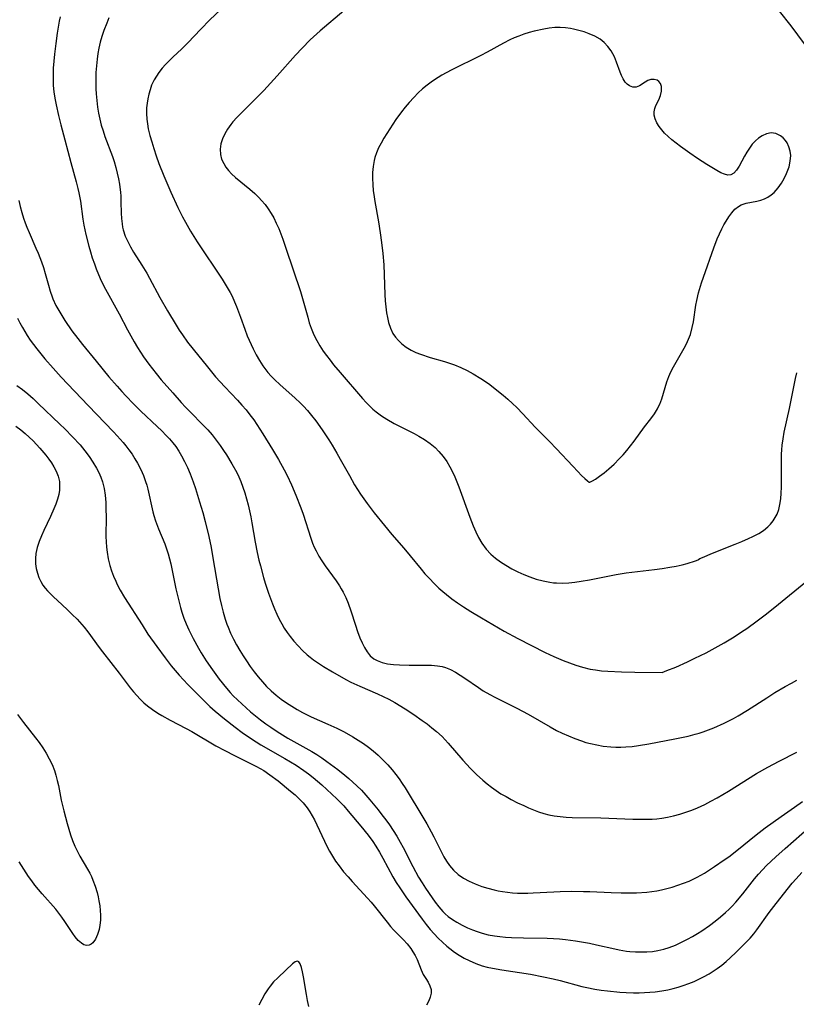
# Model space of a CAD drawing. Header units: inches. Extents: x 1073367 to 1082519, y 1569854 to 1574957.
# Tile 522 of 565: x 1081300 to 1081516, y 1572738 to 1573011. Entities that reach past the tile are written whole.
import ezdxf

# ---------------------------------------------------------------- set-up
doc = ezdxf.new("R2010")
doc.units = ezdxf.units.IN
doc.header["$MEASUREMENT"] = 0
doc.layers.add('CGG_CurvaNivelLidar_v1', color=7, linetype='Continuous', lineweight=30, true_color=0x008008)

msp = doc.modelspace()

# ---------------------------------------------------------------- linework, layer by layer
at = {"layer": 'CGG_CurvaNivelLidar_v1'}
for points in [[(1081360.8468, 1573018.6199, 76), (1081353.069, 1573011.2298, 76), (1081350.6232, 1573008.7197, 76), (1081346.9934, 1573004.8608, 76), (1081345.2122, 1573003.1247, 76), (1081342.934, 1573001.0147, 76), (1081341.8228, 1572999.9432, 76), (1081340.8206, 1572998.9032, 76), (1081339.8738, 1572997.8253, 76), (1081338.997, 1572996.7034, 76), (1081338.2948, 1572995.6717, 76), (1081337.6698, 1572994.5992, 76), (1081336.9723, 1572993.1106, 76), (1081336.5272, 1572991.8864, 76), (1081336.1699, 1572990.6319, 76), (1081335.9008, 1572989.3927, 76), (1081335.7041, 1572988.1383, 76), (1081335.5789, 1572986.874, 76), (1081335.5276, 1572985.2994, 76), (1081335.6071, 1572983.725, 76), (1081335.7878, 1572982.3889, 76), (1081336.0486, 1572981.053, 76), (1081336.4862, 1572979.2322, 76), (1081336.9948, 1572977.4069, 76), (1081337.5596, 1572975.5815, 76), (1081338.2384, 1572973.5715, 76), (1081339.0058, 1572971.4758, 76), (1081340.3762, 1572968.0131, 76), (1081342.3254, 1572963.4506, 76), (1081344.2394, 1572959.2028, 76), (1081345.5271, 1572956.6366, 76), (1081346.3174, 1572955.1656, 76), (1081347.7426, 1572952.7102, 76), (1081349.637, 1572949.7259, 76), (1081356.5007, 1572939.3659, 76), (1081357.3398, 1572938.0149, 76), (1081358.7174, 1572935.6332, 76), (1081359.2601, 1572934.6047, 76), (1081359.9742, 1572933.1147, 76), (1081360.5396, 1572931.7832, 76), (1081361.6376, 1572928.8521, 76), (1081362.8207, 1572925.4602, 76), (1081363.4833, 1572923.6728, 76), (1081363.9924, 1572922.4301, 76), (1081365.1135, 1572919.995, 76), (1081365.9466, 1572918.385, 76), (1081366.8456, 1572916.819, 76), (1081367.8251, 1572915.3106, 76), (1081368.6632, 1572914.1785, 76), (1081369.2249, 1572913.4951, 76), (1081370.1562, 1572912.4622, 76), (1081371.1361, 1572911.4673, 76), (1081372.5038, 1572910.1746, 76), (1081376.7366, 1572906.3752, 76), (1081378.1189, 1572905.075, 76), (1081379.0723, 1572904.1227, 76), (1081380.1454, 1572902.9648, 76), (1081381.3374, 1572901.5458, 76), (1081382.4721, 1572900.0753, 76), (1081384.2648, 1572897.5716, 76), (1081386.1203, 1572894.7887, 76), (1081387.0122, 1572893.3706, 76), (1081388.347, 1572891.1279, 76), (1081389.2828, 1572889.4824, 76), (1081391.7986, 1572884.9059, 76), (1081393.2589, 1572882.334, 76), (1081394.8656, 1572879.7518, 76), (1081396.695, 1572877.1133, 76), (1081398.635, 1572874.5562, 76), (1081401.5163, 1572871.0114, 76), (1081403.5838, 1572868.5801, 76), (1081406.9381, 1572864.7468, 76), (1081408.7039, 1572862.6404, 76), (1081411.7213, 1572858.9104, 76), (1081412.7549, 1572857.6953, 76), (1081414.0102, 1572856.3131, 76), (1081415.3111, 1572854.9773, 76), (1081416.654, 1572853.6891, 76), (1081417.6999, 1572852.7515, 76), (1081418.6919, 1572851.9252, 76), (1081420.2283, 1572850.7301, 76), (1081421.8094, 1572849.5838, 76), (1081423.4303, 1572848.485, 76), (1081425.5041, 1572847.1763, 76), (1081428.424, 1572845.4437, 76), (1081434.7698, 1572841.782, 76), (1081438.5534, 1572839.686, 76), (1081446.0986, 1572835.8715, 76), (1081448.5457, 1572834.7145, 76), (1081451.073, 1572833.6219, 76), (1081452.8389, 1572832.9315, 76), (1081454.6242, 1572832.3054, 76), (1081456.4307, 1572831.7587, 76), (1081458.5692, 1572831.2471, 76), (1081460.0532, 1572830.9942, 76), (1081461.7103, 1572830.7933, 76), (1081463.4917, 1572830.6396, 76), (1081467.2535, 1572830.4422, 76), (1081470.9601, 1572830.3451, 76), (1081478.5, 1572830.2957, 76), (1081479.8494, 1572830.8118, 76), (1081482.2915, 1572831.8104, 76), (1081485.5851, 1572833.2528, 76), (1081487.65, 1572834.2196, 76), (1081490.7585, 1572835.7715, 76), (1081494.0964, 1572837.5656, 76), (1081495.7154, 1572838.4948, 76), (1081498.5253, 1572840.2198, 76), (1081500.5433, 1572841.5281, 76), (1081501.981, 1572842.5082, 76), (1081504.8812, 1572844.591, 76), (1081507.4509, 1572846.539, 76), (1081510.7881, 1572849.1955, 76), (1081518.4163, 1572855.4111, 76)], [(1081390.2327, 1573013.8009, 76.5), (1081383.6999, 1573008.2331, 76.5), (1081380.9661, 1573005.723, 76.5), (1081378.6695, 1573003.4365, 76.5), (1081376.8229, 1573001.461, 76.5), (1081371.736, 1572995.7846, 76.5), (1081368.035, 1572991.7125, 76.5), (1081365.3995, 1572988.9527, 76.5), (1081361.7069, 1572985.3148, 76.5), (1081360.5778, 1572984.1604, 76.5), (1081359.5176, 1572982.9778, 76.5), (1081358.9454, 1572982.2695, 76.5), (1081358.0295, 1572980.9687, 76.5), (1081357.2528, 1572979.6236, 76.5), (1081356.6327, 1572978.2481, 76.5), (1081356.1981, 1572976.8545, 76.5), (1081355.9818, 1572975.3822, 76.5), (1081356.0522, 1572973.9299, 76.5), (1081356.387, 1572972.6634, 76.5), (1081356.9465, 1572971.4416, 76.5), (1081357.5605, 1572970.4566, 76.5), (1081358.2864, 1572969.5111, 76.5), (1081359.1094, 1572968.6094, 76.5), (1081360.2111, 1572967.5796, 76.5), (1081364.1988, 1572964.2827, 76.5), (1081365.5789, 1572963.0756, 76.5), (1081366.6917, 1572962.0055, 76.5), (1081367.47, 1572961.1732, 76.5), (1081368.4139, 1572960.0397, 76.5), (1081369.2875, 1572958.8498, 76.5), (1081370.0924, 1572957.6097, 76.5), (1081370.827, 1572956.3235, 76.5), (1081371.5455, 1572954.8777, 76.5), (1081372.1959, 1572953.392, 76.5), (1081373.3352, 1572950.4064, 76.5), (1081374.1965, 1572947.919, 76.5), (1081378.219, 1572935.9685, 76.5), (1081379.021, 1572933.3488, 76.5), (1081380.241, 1572928.8417, 76.5), (1081380.6956, 1572927.2725, 76.5), (1081381.2092, 1572925.731, 76.5), (1081381.5618, 1572924.8166, 76.5), (1081381.952, 1572923.919, 76.5), (1081382.7347, 1572922.3818, 76.5), (1081383.6178, 1572920.8913, 76.5), (1081384.5775, 1572919.4368, 76.5), (1081385.4938, 1572918.1482, 76.5), (1081386.4468, 1572916.8782, 76.5), (1081387.4288, 1572915.6242, 76.5), (1081389.2182, 1572913.444, 76.5), (1081395.433, 1572906.2243, 76.5), (1081396.4239, 1572905.1397, 76.5), (1081397.4526, 1572904.0988, 76.5), (1081398.2675, 1572903.3486, 76.5), (1081399.207, 1572902.5681, 76.5), (1081400.671, 1572901.5061, 76.5), (1081402.206, 1572900.5316, 76.5), (1081404.2702, 1572899.3614, 76.5), (1081409.7998, 1572896.5306, 76.5), (1081411.0707, 1572895.8375, 76.5), (1081412.6596, 1572894.8725, 76.5), (1081414.1708, 1572893.8139, 76.5), (1081415.5808, 1572892.6435, 76.5), (1081416.6169, 1572891.6151, 76.5), (1081417.8058, 1572890.2025, 76.5), (1081418.8018, 1572888.7828, 76.5), (1081419.7011, 1572887.2845, 76.5), (1081420.5139, 1572885.7218, 76.5), (1081421.0529, 1572884.5557, 76.5), (1081422.1685, 1572881.8208, 76.5), (1081425.2365, 1572873.3846, 76.5), (1081426.1575, 1572870.9589, 76.5), (1081426.868, 1572869.2912, 76.5), (1081427.6533, 1572867.6814, 76.5), (1081428.5355, 1572866.1508, 76.5), (1081429.7496, 1572864.4755, 76.5), (1081431.0539, 1572863.1102, 76.5), (1081432.3482, 1572862.008, 76.5), (1081433.733, 1572860.9913, 76.5), (1081435.185, 1572860.0434, 76.5), (1081436.8426, 1572859.0703, 76.5), (1081438.5562, 1572858.1844, 76.5), (1081440.1685, 1572857.4662, 76.5), (1081441.8138, 1572856.8252, 76.5), (1081443.6501, 1572856.2013, 76.5), (1081445.5079, 1572855.6821, 76.5), (1081447.3871, 1572855.3029, 76.5), (1081448.4568, 1572855.1686, 76.5), (1081449.2286, 1572855.1131, 76.5), (1081450.921, 1572855.0973, 76.5), (1081452.6246, 1572855.1959, 76.5), (1081454.3364, 1572855.3779, 76.5), (1081456.0542, 1572855.6186, 76.5), (1081458.3786, 1572856.0058, 76.5), (1081465.7741, 1572857.4463, 76.5), (1081468.5175, 1572857.919, 76.5), (1081470.1708, 1572858.1409, 76.5), (1081476.4474, 1572858.8764, 76.5), (1081478.5788, 1572859.1612, 76.5), (1081480.6565, 1572859.4844, 76.5), (1081482.4346, 1572859.8111, 76.5), (1081484.0669, 1572860.1614, 76.5), (1081485.5068, 1572860.5216, 76.5), (1081487.7538, 1572861.2106, 76.5), (1081488.5, 1572861.5048, 76.5), (1081488.6092, 1572861.6557, 76.5), (1081489.0349, 1572861.891, 76.5), (1081489.7315, 1572862.2107, 76.5), (1081492.5299, 1572863.364, 76.5), (1081498.8234, 1572865.8617, 76.5), (1081500.6805, 1572866.6261, 76.5), (1081502.468, 1572867.4047, 76.5), (1081503.6954, 1572867.9811, 76.5), (1081505.334, 1572868.8455, 76.5), (1081506.6843, 1572869.7122, 76.5), (1081507.8244, 1572870.6422, 76.5), (1081508.6247, 1572871.4624, 76.5), (1081509.3327, 1572872.3504, 76.5), (1081509.9152, 1572873.248, 76.5), (1081510.3989, 1572874.2013, 76.5), (1081510.8643, 1572875.5106, 76.5), (1081511.1916, 1572876.8959, 76.5), (1081511.4321, 1572878.4286, 76.5), (1081511.5822, 1572880.0077, 76.5), (1081511.6566, 1572881.6902, 76.5), (1081511.6716, 1572883.3967, 76.5), (1081511.61, 1572887.8098, 76.5), (1081511.639, 1572890.8081, 76.5), (1081511.7016, 1572892.0485, 76.5), (1081511.8082, 1572893.2839, 76.5), (1081512.0591, 1572895.1075, 76.5), (1081512.3949, 1572896.9215, 76.5), (1081513.8123, 1572903.5374, 76.5), (1081515.4892, 1572911.7692, 76.5), (1081515.8591, 1572913.4211, 76.5)], [(1081518.0422, 1573004.5922, 76.5), (1081514.3504, 1573009.6394, 76.5), (1081511.1127, 1573013.6918, 76.5)], [(1081311.6462, 1573012.1214, 75), (1081311.3622, 1573010.9265, 75), (1081311.0303, 1573009.235, 75), (1081310.7555, 1573007.5291, 75), (1081310.3721, 1573004.6745, 75), (1081310.0362, 1573001.7225, 75), (1081309.8482, 1572999.7846, 75), (1081309.7022, 1572997.8489, 75), (1081309.623, 1572995.9168, 75), (1081309.6418, 1572993.9895, 75), (1081309.6969, 1572993.0615, 75), (1081309.886, 1572991.284, 75), (1081310.1603, 1572989.511, 75), (1081310.4953, 1572987.7408, 75), (1081311.1486, 1572984.7428, 75), (1081311.7716, 1572982.1507, 75), (1081312.8584, 1572977.9504, 75), (1081314.5392, 1572971.697, 75), (1081316.0538, 1572966.3311, 75), (1081316.5186, 1572964.5422, 75), (1081316.7925, 1572963.3219, 75), (1081317.2182, 1572960.9466, 75), (1081317.9061, 1572956.0166, 75), (1081318.1655, 1572954.3767, 75), (1081318.7012, 1572951.7216, 75), (1081319.5115, 1572948.4962, 75), (1081319.9738, 1572946.8969, 75), (1081320.478, 1572945.3101, 75), (1081321.0884, 1572943.5745, 75), (1081321.6068, 1572942.22, 75), (1081322.7342, 1572939.55, 75), (1081323.3799, 1572938.167, 75), (1081324.2013, 1572936.559, 75), (1081328.0015, 1572929.7156, 75), (1081330.2887, 1572925.2994, 75), (1081331.1849, 1572923.6076, 75), (1081332.0792, 1572922.0142, 75), (1081333.0158, 1572920.4449, 75), (1081334.6943, 1572917.8677, 75), (1081336.1995, 1572915.7664, 75), (1081338.2069, 1572913.1845, 75), (1081339.6451, 1572911.4574, 75), (1081342.8007, 1572907.8298, 75), (1081345.179, 1572905.1523, 75), (1081346.3939, 1572903.8398, 75), (1081347.6108, 1572902.5832, 75), (1081351.2956, 1572898.8948, 75), (1081352.5628, 1572897.5478, 75), (1081353.7591, 1572896.1695, 75), (1081354.8982, 1572894.7446, 75), (1081355.9796, 1572893.276, 75), (1081356.9296, 1572891.8802, 75), (1081357.7336, 1572890.6338, 75), (1081359.2221, 1572888.1664, 75), (1081360.5514, 1572885.7111, 75), (1081361.1365, 1572884.5017, 75), (1081361.6762, 1572883.2721, 75), (1081362.2839, 1572881.6935, 75), (1081362.8225, 1572880.0861, 75), (1081363.3043, 1572878.4561, 75), (1081363.7421, 1572876.7905, 75), (1081364.1317, 1572875.1326, 75), (1081364.482, 1572873.4628, 75), (1081364.7969, 1572871.7806, 75), (1081365.7106, 1572866.4311, 75), (1081366.2514, 1572863.5468, 75), (1081366.7121, 1572861.4615, 75), (1081367.1118, 1572859.8569, 75), (1081368.0042, 1572856.6727, 75), (1081368.4905, 1572855.0931, 75), (1081369.4108, 1572852.3103, 75), (1081370.4688, 1572849.3638, 75), (1081371.0401, 1572847.9133, 75), (1081371.6528, 1572846.4856, 75), (1081372.3097, 1572845.1061, 75), (1081373.0293, 1572843.7636, 75), (1081373.7519, 1572842.5703, 75), (1081374.5287, 1572841.4121, 75), (1081375.353, 1572840.2868, 75), (1081376.4351, 1572838.9363, 75), (1081377.5805, 1572837.6398, 75), (1081378.7913, 1572836.4055, 75), (1081380.1029, 1572835.2174, 75), (1081380.9732, 1572834.5045, 75), (1081381.8691, 1572833.8223, 75), (1081383.2149, 1572832.8775, 75), (1081384.5961, 1572831.9807, 75), (1081387.0886, 1572830.4813, 75), (1081390.8609, 1572828.3251, 75), (1081392.2256, 1572827.6124, 75), (1081394.7001, 1572826.478, 75), (1081399.6111, 1572824.3769, 75), (1081401.1793, 1572823.6549, 75), (1081402.7215, 1572822.878, 75), (1081404.3887, 1572821.947, 75), (1081407.2831, 1572820.1724, 75), (1081409.6998, 1572818.6003, 75), (1081412.0046, 1572817.0196, 75), (1081413.3706, 1572816.0249, 75), (1081414.7025, 1572814.9938, 75), (1081415.9894, 1572813.9162, 75), (1081417.4913, 1572812.5071, 75), (1081419.1635, 1572810.704, 75), (1081423.2763, 1572805.9521, 75), (1081425.4261, 1572803.6638, 75), (1081427.0797, 1572802.0347, 75), (1081428.7885, 1572800.4488, 75), (1081429.9748, 1572799.4368, 75), (1081431.2002, 1572798.4753, 75), (1081432.467, 1572797.5719, 75), (1081433.8417, 1572796.6925, 75), (1081435.2539, 1572795.8697, 75), (1081436.6927, 1572795.0881, 75), (1081438.4404, 1572794.1923, 75), (1081440.1457, 1572793.3724, 75), (1081441.5131, 1572792.7567, 75), (1081442.8931, 1572792.1814, 75), (1081444.2884, 1572791.6587, 75), (1081445.7024, 1572791.2038, 75), (1081447.1385, 1572790.8318, 75), (1081448.5947, 1572790.5468, 75), (1081450.2601, 1572790.3277, 75), (1081451.9429, 1572790.1923, 75), (1081453.5926, 1572790.1152, 75), (1081461.5754, 1572789.957, 75), (1081470.3938, 1572789.6479, 75), (1081473.3641, 1572789.5962, 75), (1081475.7659, 1572789.6469, 75), (1081477.0914, 1572789.7338, 75), (1081478.4084, 1572789.8768, 75), (1081480.066, 1572790.1518, 75), (1081481.7086, 1572790.5172, 75), (1081483.419, 1572790.981, 75), (1081485.1124, 1572791.5173, 75), (1081486.7862, 1572792.1228, 75), (1081488.3285, 1572792.7528, 75), (1081490.3483, 1572793.6903, 75), (1081492.0691, 1572794.5775, 75), (1081493.7681, 1572795.5162, 75), (1081496.9591, 1572797.3985, 75), (1081504.7193, 1572802.2448, 75), (1081507.8041, 1572804.043, 75), (1081511.0082, 1572805.7352, 75), (1081515.874, 1572808.1547, 75)], [(1081325.1289, 1573011.8442, 75.5), (1081324.5002, 1573010.3818, 75.5), (1081323.7106, 1573008.2799, 75.5), (1081323.1899, 1573006.6864, 75.5), (1081322.7313, 1573005.074, 75.5), (1081322.3446, 1573003.4433, 75.5), (1081322.0548, 1573001.8905, 75.5), (1081321.8322, 1573000.325, 75.5), (1081321.6491, 1572998.5046, 75.5), (1081321.5316, 1572996.6767, 75.5), (1081321.476, 1572995.1153, 75.5), (1081321.4645, 1572993.5535, 75.5), (1081321.4971, 1572992.1365, 75.5), (1081321.5734, 1572990.7223, 75.5), (1081321.7414, 1572988.8756, 75.5), (1081321.9765, 1572987.0389, 75.5), (1081322.2487, 1572985.3595, 75.5), (1081322.5906, 1572983.6955, 75.5), (1081323.0066, 1572982.0914, 75.5), (1081323.4914, 1572980.5037, 75.5), (1081324.0281, 1572978.9296, 75.5), (1081326.0767, 1572973.3409, 75.5), (1081326.5332, 1572971.9602, 75.5), (1081327.0101, 1572970.3621, 75.5), (1081327.4318, 1572968.755, 75.5), (1081327.793, 1572967.141, 75.5), (1081328.0591, 1572965.689, 75.5), (1081328.3435, 1572963.4364, 75.5), (1081328.4093, 1572962.4969, 75.5), (1081328.463, 1572960.8398, 75.5), (1081328.51, 1572957.6704, 75.5), (1081328.5886, 1572956.1646, 75.5), (1081328.7538, 1572954.6782, 75.5), (1081328.9141, 1572953.7831, 75.5), (1081329.0959, 1572953.0187, 75.5), (1081329.6697, 1572951.2788, 75.5), (1081330.3358, 1572949.7817, 75.5), (1081331.1126, 1572948.3172, 75.5), (1081331.9653, 1572946.8728, 75.5), (1081334.2609, 1572943.245, 75.5), (1081335.6365, 1572940.9808, 75.5), (1081336.4007, 1572939.623, 75.5), (1081339.2832, 1572934.2446, 75.5), (1081341.3532, 1572930.6114, 75.5), (1081343.7293, 1572926.6181, 75.5), (1081344.5881, 1572925.2422, 75.5), (1081345.4848, 1572923.8937, 75.5), (1081346.9568, 1572921.8867, 75.5), (1081348.4484, 1572919.9845, 75.5), (1081352.4294, 1572915.0264, 75.5), (1081354.7167, 1572912.2749, 75.5), (1081355.9311, 1572910.9036, 75.5), (1081357.2308, 1572909.5048, 75.5), (1081360.7698, 1572905.7895, 75.5), (1081361.9794, 1572904.4663, 75.5), (1081363.1483, 1572903.11, 75.5), (1081364.2368, 1572901.7411, 75.5), (1081365.2751, 1572900.3321, 75.5), (1081366.1436, 1572899.0768, 75.5), (1081367.811, 1572896.5119, 75.5), (1081370.4956, 1572892.1524, 75.5), (1081372.1475, 1572889.3604, 75.5), (1081373.7509, 1572886.459, 75.5), (1081374.5415, 1572884.9126, 75.5), (1081375.7625, 1572882.3049, 75.5), (1081376.9484, 1572879.498, 75.5), (1081378.3245, 1572875.9532, 75.5), (1081378.9561, 1572874.1988, 75.5), (1081381.0982, 1572867.5651, 75.5), (1081381.6132, 1572866.1572, 75.5), (1081382.066, 1572865.0615, 75.5), (1081382.5663, 1572863.9896, 75.5), (1081383.3254, 1572862.5806, 75.5), (1081384.1618, 1572861.2133, 75.5), (1081385.0555, 1572859.8792, 75.5), (1081388.1021, 1572855.6642, 75.5), (1081389.0253, 1572854.3132, 75.5), (1081389.5567, 1572853.4675, 75.5), (1081390.0506, 1572852.6017, 75.5), (1081390.7847, 1572851.0927, 75.5), (1081391.4259, 1572849.5312, 75.5), (1081392.2013, 1572847.3584, 75.5), (1081393.4588, 1572843.4135, 75.5), (1081394.0833, 1572841.6364, 75.5), (1081394.7488, 1572839.9108, 75.5), (1081395.3308, 1572838.5321, 75.5), (1081395.9716, 1572837.2287, 75.5), (1081396.7251, 1572836.0119, 75.5), (1081397.6121, 1572834.9443, 75.5), (1081398.6175, 1572834.0952, 75.5), (1081399.48, 1572833.5803, 75.5), (1081400.8964, 1572833.0188, 75.5), (1081402.4091, 1572832.6714, 75.5), (1081404.0058, 1572832.4736, 75.5), (1081405.6605, 1572832.3759, 75.5), (1081408.3422, 1572832.3263, 75.5), (1081412.9921, 1572832.3591, 75.5), (1081414.6128, 1572832.3141, 75.5), (1081416.2, 1572832.168, 75.5), (1081417.5169, 1572831.9246, 75.5), (1081418.4642, 1572831.6518, 75.5), (1081419.854, 1572831.0918, 75.5), (1081421.203, 1572830.3924, 75.5), (1081422.5247, 1572829.5922, 75.5), (1081423.8314, 1572828.7242, 75.5), (1081427.6259, 1572826.0863, 75.5), (1081428.9304, 1572825.2382, 75.5), (1081430.7271, 1572824.1841, 75.5), (1081432.1374, 1572823.4376, 75.5), (1081438.2203, 1572820.4411, 75.5), (1081441.3767, 1572818.7052, 75.5), (1081447.4492, 1572815.1829, 75.5), (1081449.2228, 1572814.2512, 75.5), (1081450.7986, 1572813.4927, 75.5), (1081452.5661, 1572812.7023, 75.5), (1081454.3539, 1572811.9705, 75.5), (1081456.1631, 1572811.312, 75.5), (1081457.4049, 1572810.9175, 75.5), (1081458.6591, 1572810.5747, 75.5), (1081460.4278, 1572810.193, 75.5), (1081462.2148, 1572809.9076, 75.5), (1081464.3275, 1572809.6821, 75.5), (1081465.698, 1572809.6093, 75.5), (1081467.0717, 1572809.5958, 75.5), (1081468.4463, 1572809.643, 75.5), (1081470.2336, 1572809.7948, 75.5), (1081472.0184, 1572810.0292, 75.5), (1081474.825, 1572810.5117, 75.5), (1081482.0169, 1572811.884, 75.5), (1081485.8011, 1572812.6744, 75.5), (1081487.6692, 1572813.1463, 75.5), (1081488.802, 1572813.4768, 75.5), (1081489.8991, 1572813.8338, 75.5), (1081491.3884, 1572814.372, 75.5), (1081492.8611, 1572814.9581, 75.5), (1081495.7613, 1572816.2476, 75.5), (1081498.2986, 1572817.5256, 75.5), (1081499.6151, 1572818.2621, 75.5), (1081502.1998, 1572819.8309, 75.5), (1081507.5653, 1572823.3113, 75.5), (1081509.8305, 1572824.7452, 75.5), (1081512.6709, 1572826.4296, 75.5), (1081514.4058, 1572827.3789, 75.5), (1081515.8901, 1572828.131, 75.5)], [(1081300.111, 1572961.1882, 74.5), (1081300.4974, 1572959.5312, 74.5), (1081300.9448, 1572957.8886, 74.5), (1081301.4493, 1572956.2624, 74.5), (1081301.8883, 1572954.9915, 74.5), (1081302.3655, 1572953.735, 74.5), (1081302.9672, 1572952.2953, 74.5), (1081304.8769, 1572947.9966, 74.5), (1081305.4889, 1572946.5412, 74.5), (1081306.4139, 1572944.1428, 74.5), (1081306.9494, 1572942.5506, 74.5), (1081307.4298, 1572940.9283, 74.5), (1081308.3282, 1572937.6774, 74.5), (1081308.8105, 1572936.0708, 74.5), (1081309.3605, 1572934.4929, 74.5), (1081309.6, 1572933.8919, 74.5), (1081310.4372, 1572932.0925, 74.5), (1081311.2096, 1572930.6689, 74.5), (1081312.0426, 1572929.2688, 74.5), (1081312.9194, 1572927.8852, 74.5), (1081314.8444, 1572925.0446, 74.5), (1081316.4598, 1572922.8613, 74.5), (1081317.7613, 1572921.2232, 74.5), (1081321.5691, 1572916.6535, 74.5), (1081325.1265, 1572912.3156, 74.5), (1081327.3971, 1572909.6686, 74.5), (1081328.6818, 1572908.2382, 74.5), (1081329.7842, 1572907.0516, 74.5), (1081331.9612, 1572904.8, 74.5), (1081334.0029, 1572902.7932, 74.5), (1081338.5073, 1572898.5483, 74.5), (1081339.7788, 1572897.3113, 74.5), (1081341.0139, 1572896.0503, 74.5), (1081341.9452, 1572895.0387, 74.5), (1081342.8338, 1572893.9976, 74.5), (1081343.6672, 1572892.9177, 74.5), (1081344.5037, 1572891.6843, 74.5), (1081345.2686, 1572890.4018, 74.5), (1081346.1247, 1572888.7704, 74.5), (1081346.9061, 1572887.0915, 74.5), (1081347.6272, 1572885.3759, 74.5), (1081348.4614, 1572883.1797, 74.5), (1081349.0935, 1572881.3542, 74.5), (1081350.2599, 1572877.657, 74.5), (1081351.1243, 1572874.6679, 74.5), (1081351.7941, 1572872.1944, 74.5), (1081352.8256, 1572868.0279, 74.5), (1081353.4667, 1572864.9801, 74.5), (1081353.981, 1572862.1144, 74.5), (1081355.3773, 1572853.4761, 74.5), (1081355.8909, 1572850.7874, 74.5), (1081356.311, 1572848.8759, 74.5), (1081356.7864, 1572846.9833, 74.5), (1081357.3322, 1572845.1163, 74.5), (1081357.8288, 1572843.662, 74.5), (1081358.1494, 1572842.8274, 74.5), (1081358.8507, 1572841.196, 74.5), (1081359.6446, 1572839.5681, 74.5), (1081360.5032, 1572837.9695, 74.5), (1081361.4135, 1572836.3965, 74.5), (1081362.3043, 1572834.9488, 74.5), (1081363.2345, 1572833.5262, 74.5), (1081364.3077, 1572831.9915, 74.5), (1081365.421, 1572830.4888, 74.5), (1081366.523, 1572829.0738, 74.5), (1081367.6653, 1572827.6993, 74.5), (1081368.8641, 1572826.3822, 74.5), (1081370.0969, 1572825.1749, 74.5), (1081371.4634, 1572823.9899, 74.5), (1081372.877, 1572822.9068, 74.5), (1081374.3426, 1572821.8892, 74.5), (1081375.8437, 1572820.9196, 74.5), (1081377.3099, 1572820.0258, 74.5), (1081378.8081, 1572819.1845, 74.5), (1081381.2054, 1572818.009, 74.5), (1081385.8499, 1572815.9646, 74.5), (1081388.3236, 1572814.8379, 74.5), (1081390.393, 1572813.794, 74.5), (1081392.7985, 1572812.4434, 74.5), (1081394.2728, 1572811.5381, 74.5), (1081395.7105, 1572810.5807, 74.5), (1081397.063, 1572809.5959, 74.5), (1081398.3755, 1572808.5604, 74.5), (1081399.7733, 1572807.3674, 74.5), (1081401.1147, 1572806.114, 74.5), (1081402.4468, 1572804.7319, 74.5), (1081403.7081, 1572803.2836, 74.5), (1081404.69, 1572802.0504, 74.5), (1081405.6213, 1572800.777, 74.5), (1081406.4503, 1572799.5421, 74.5), (1081407.2455, 1572798.2812, 74.5), (1081412.4797, 1572789.6995, 74.5), (1081413.2547, 1572788.372, 74.5), (1081414.4675, 1572786.1544, 74.5), (1081415.2247, 1572784.699, 74.5), (1081417.3377, 1572780.4985, 74.5), (1081418.0223, 1572779.2041, 74.5), (1081418.7524, 1572777.9587, 74.5), (1081419.5573, 1572776.7835, 74.5), (1081420.6693, 1572775.4861, 74.5), (1081421.9888, 1572774.3068, 74.5), (1081423.4419, 1572773.3027, 74.5), (1081425.0066, 1572772.4349, 74.5), (1081426.6551, 1572771.6799, 74.5), (1081427.5993, 1572771.3044, 74.5), (1081428.5614, 1572770.9608, 74.5), (1081430.2198, 1572770.455, 74.5), (1081431.9128, 1572770.0308, 74.5), (1081433.0808, 1572769.7842, 74.5), (1081434.2587, 1572769.5732, 74.5), (1081435.6268, 1572769.3775, 74.5), (1081437.0038, 1572769.2338, 74.5), (1081438.3878, 1572769.1448, 74.5), (1081439.842, 1572769.1116, 74.5), (1081441.3001, 1572769.1291, 74.5), (1081442.7605, 1572769.1854, 74.5), (1081448.4591, 1572769.5141, 74.5), (1081450.2302, 1572769.5768, 74.5), (1081453.5009, 1572769.6242, 74.5), (1081456.7452, 1572769.5903, 74.5), (1081458.4911, 1572769.5392, 74.5), (1081464.3768, 1572769.278, 74.5), (1081467.1495, 1572769.1865, 74.5), (1081469.9797, 1572769.1789, 74.5), (1081471.4222, 1572769.22, 74.5), (1081474.2801, 1572769.4087, 74.5), (1081475.6581, 1572769.5579, 74.5), (1081477.0262, 1572769.7526, 74.5), (1081478.3817, 1572770.0031, 74.5), (1081479.8637, 1572770.3537, 74.5), (1081481.33, 1572770.769, 74.5), (1081482.908, 1572771.2779, 74.5), (1081484.4677, 1572771.8435, 74.5), (1081486.0046, 1572772.4682, 74.5), (1081488.214, 1572773.5124, 74.5), (1081490.295, 1572774.6852, 74.5), (1081491.6993, 1572775.5622, 74.5), (1081493.0846, 1572776.4757, 74.5), (1081495.7292, 1572778.3028, 74.5), (1081496.9888, 1572779.2103, 74.5), (1081499.231, 1572780.9309, 74.5), (1081504.5974, 1572785.2454, 74.5), (1081507.1153, 1572787.1748, 74.5), (1081511.5199, 1572790.3853, 74.5), (1081515.2219, 1572792.9474, 74.5), (1081517.4817, 1572794.5535, 74.5)], [(1081299.7881, 1572928.5836, 74), (1081300.4472, 1572927.2568, 74), (1081301.1463, 1572925.9507, 74), (1081301.7961, 1572924.8294, 74), (1081302.482, 1572923.7286, 74), (1081303.315, 1572922.4853, 74), (1081305.0905, 1572920.066, 74), (1081307.3553, 1572917.2611, 74), (1081309.6308, 1572914.6408, 74), (1081311.8918, 1572912.1849, 74), (1081319.3487, 1572904.3117, 74), (1081326.3768, 1572897.0371, 74), (1081327.4051, 1572895.9299, 74), (1081329.0517, 1572894.0663, 74), (1081329.7836, 1572893.1788, 74), (1081330.6832, 1572892.0071, 74), (1081331.533, 1572890.804, 74), (1081332.3314, 1572889.5713, 74), (1081333.074, 1572888.3095, 74), (1081333.9619, 1572886.5952, 74), (1081334.6876, 1572884.9492, 74), (1081335.2992, 1572883.263, 74), (1081335.6109, 1572882.2152, 74), (1081335.8853, 1572881.1555, 74), (1081337.2965, 1572874.8273, 74), (1081337.5561, 1572873.8672, 74), (1081338.0345, 1572872.3603, 74), (1081338.8881, 1572870.1411, 74), (1081340.6277, 1572865.9283, 74), (1081341.1291, 1572864.5683, 74), (1081341.5782, 1572863.1881, 74), (1081341.9612, 1572861.8038, 74), (1081342.295, 1572860.4016, 74), (1081343.6652, 1572853.5335, 74), (1081344.2845, 1572850.8703, 74), (1081344.9811, 1572848.2814, 74), (1081345.3603, 1572847.0246, 74), (1081345.9184, 1572845.3678, 74), (1081346.5492, 1572843.7399, 74), (1081347.2858, 1572842.0964, 74), (1081348.509, 1572839.6834, 74), (1081349.9729, 1572837.0592, 74), (1081350.7388, 1572835.7635, 74), (1081352.1074, 1572833.5703, 74), (1081353.8382, 1572831.033, 74), (1081355.7046, 1572828.4875, 74), (1081357.7137, 1572825.9522, 74), (1081358.7697, 1572824.7319, 74), (1081359.5832, 1572823.8536, 74), (1081360.7384, 1572822.6956, 74), (1081361.9351, 1572821.5776, 74), (1081364.4124, 1572819.4251, 74), (1081367.1951, 1572817.1715, 74), (1081368.6217, 1572816.0904, 74), (1081370.0128, 1572815.0931, 74), (1081371.7822, 1572813.897, 74), (1081373.2358, 1572812.9858, 74), (1081374.7133, 1572812.1105, 74), (1081381.354, 1572808.3779, 74), (1081382.7487, 1572807.537, 74), (1081384.1861, 1572806.5989, 74), (1081385.594, 1572805.6158, 74), (1081388.5757, 1572803.3823, 74), (1081390.5106, 1572801.8531, 74), (1081391.6716, 1572800.8937, 74), (1081392.8065, 1572799.9069, 74), (1081393.906, 1572798.8833, 74), (1081395.1465, 1572797.6228, 74), (1081396.3403, 1572796.3137, 74), (1081397.5014, 1572794.9704, 74), (1081399.7526, 1572792.2428, 74), (1081400.8449, 1572790.8643, 74), (1081401.9088, 1572789.4638, 74), (1081402.9329, 1572788.0336, 74), (1081403.9598, 1572786.4843, 74), (1081404.9347, 1572784.8989, 74), (1081405.8624, 1572783.2826, 74), (1081406.6914, 1572781.7467, 74), (1081409.397, 1572776.5191, 74), (1081411.012, 1572773.5808, 74), (1081411.9561, 1572772.0001, 74), (1081412.9383, 1572770.4492, 74), (1081414.7441, 1572767.7686, 74), (1081415.5623, 1572766.6383, 74), (1081416.6226, 1572765.2927, 74), (1081417.754, 1572764.0295, 74), (1081418.3917, 1572763.4019, 74), (1081419.2221, 1572762.675, 74), (1081420.3904, 1572761.8026, 74), (1081421.6257, 1572761.0202, 74), (1081423.0713, 1572760.2336, 74), (1081424.5644, 1572759.5213, 74), (1081425.9035, 1572758.9467, 74), (1081427.2683, 1572758.4294, 74), (1081428.6619, 1572757.9868, 74), (1081430.3199, 1572757.5832, 74), (1081432.0117, 1572757.2807, 74), (1081433.5406, 1572757.0784, 74), (1081435.084, 1572756.9266, 74), (1081436.7457, 1572756.8103, 74), (1081440.0453, 1572756.6936, 74), (1081446.6713, 1572756.6101, 74), (1081448.4341, 1572756.5321, 74), (1081450.0792, 1572756.4139, 74), (1081451.7202, 1572756.2517, 74), (1081454.5335, 1572755.8779, 74), (1081458.4395, 1572755.1975, 74), (1081460.3133, 1572754.8041, 74), (1081465.4248, 1572753.6211, 74), (1081466.6318, 1572753.3766, 74), (1081468.658, 1572753.0519, 74), (1081469.6, 1572752.9464, 74), (1081471.1655, 1572752.8336, 74), (1081472.7296, 1572752.7963, 74), (1081474.2879, 1572752.8363, 74), (1081475.8353, 1572752.9602, 74), (1081477.3661, 1572753.1799, 74), (1081479.0381, 1572753.5562, 74), (1081480.5327, 1572754.0254, 74), (1081482.2403, 1572754.6977, 74), (1081483.9182, 1572755.4729, 74), (1081485.5721, 1572756.3234, 74), (1081486.9893, 1572757.1092, 74), (1081488.3848, 1572757.941, 74), (1081489.5028, 1572758.6566, 74), (1081491.6879, 1572760.1713, 74), (1081493.216, 1572761.3135, 74), (1081494.7042, 1572762.5033, 74), (1081496.1406, 1572763.7497, 74), (1081497.1567, 1572764.7105, 74), (1081497.9512, 1572765.5179, 74), (1081498.959, 1572766.6254, 74), (1081500.8728, 1572768.9381, 74), (1081504.1523, 1572773.0914, 74), (1081505.2435, 1572774.3725, 74), (1081506.3773, 1572775.6157, 74), (1081507.5249, 1572776.7865, 74), (1081510.1068, 1572779.2148, 74), (1081512.6605, 1572781.4988, 74), (1081519.5772, 1572787.5592, 74)], [(1081299.5772, 1572909.9065, 73.5), (1081301.109, 1572908.7578, 73.5), (1081302.5996, 1572907.5498, 73.5), (1081304.0839, 1572906.2564, 73.5), (1081305.5372, 1572904.9216, 73.5), (1081311.5218, 1572899.1895, 73.5), (1081312.9064, 1572897.8315, 73.5), (1081315.0549, 1572895.6386, 73.5), (1081317.1088, 1572893.3787, 73.5), (1081318.4346, 1572891.7744, 73.5), (1081319.6098, 1572890.2215, 73.5), (1081320.7018, 1572888.6282, 73.5), (1081321.6903, 1572886.9906, 73.5), (1081322.3427, 1572885.7366, 73.5), (1081322.9083, 1572884.4514, 73.5), (1081323.3704, 1572883.1315, 73.5), (1081323.8051, 1572881.3298, 73.5), (1081324.0774, 1572879.4772, 73.5), (1081324.2396, 1572877.4466, 73.5), (1081324.3082, 1572875.4937, 73.5), (1081324.3223, 1572873.5261, 73.5), (1081324.3074, 1572867.9686, 73.5), (1081324.3503, 1572866.5182, 73.5), (1081324.4391, 1572865.077, 73.5), (1081324.5947, 1572863.648, 73.5), (1081324.9246, 1572861.8017, 73.5), (1081325.385, 1572859.9832, 73.5), (1081325.8524, 1572858.503, 73.5), (1081326.3908, 1572857.0448, 73.5), (1081326.9964, 1572855.6114, 73.5), (1081327.4151, 1572854.7177, 73.5), (1081328.2568, 1572853.1137, 73.5), (1081329.4724, 1572851.0751, 73.5), (1081334.2959, 1572843.4757, 73.5), (1081335.956, 1572840.9317, 73.5), (1081338.3832, 1572837.4937, 73.5), (1081340.726, 1572834.3378, 73.5), (1081342.4012, 1572832.1829, 73.5), (1081343.477, 1572830.868, 73.5), (1081344.5856, 1572829.5835, 73.5), (1081347.0033, 1572827.0063, 73.5), (1081350.4154, 1572823.5128, 73.5), (1081351.7664, 1572822.1761, 73.5), (1081353.1455, 1572820.8682, 73.5), (1081354.5588, 1572819.5975, 73.5), (1081357.1319, 1572817.4641, 73.5), (1081360.1289, 1572815.1384, 73.5), (1081362.1184, 1572813.6577, 73.5), (1081364.6309, 1572811.9101, 73.5), (1081365.9166, 1572811.0808, 73.5), (1081367.2385, 1572810.277, 73.5), (1081373.9347, 1572806.4437, 73.5), (1081375.4823, 1572805.5258, 73.5), (1081377.0089, 1572804.5785, 73.5), (1081379.1941, 1572803.107, 73.5), (1081380.4699, 1572802.1623, 73.5), (1081381.7193, 1572801.1816, 73.5), (1081384.157, 1572799.1404, 73.5), (1081386.9768, 1572796.5971, 73.5), (1081388.3395, 1572795.2789, 73.5), (1081389.2865, 1572794.3127, 73.5), (1081390.221, 1572793.3044, 73.5), (1081391.4836, 1572791.8611, 73.5), (1081394.9728, 1572787.6724, 73.5), (1081396.999, 1572785.1606, 73.5), (1081398.2651, 1572783.4371, 73.5), (1081399.135, 1572782.1214, 73.5), (1081400.143, 1572780.4595, 73.5), (1081401.1049, 1572778.7643, 73.5), (1081403.8956, 1572773.6449, 73.5), (1081404.8013, 1572772.083, 73.5), (1081405.7546, 1572770.5518, 73.5), (1081407.4519, 1572768.0851, 73.5), (1081411.9741, 1572761.87, 73.5), (1081413.0608, 1572760.4496, 73.5), (1081414.1854, 1572759.0645, 73.5), (1081415.2732, 1572757.8245, 73.5), (1081416.4064, 1572756.6318, 73.5), (1081417.5861, 1572755.492, 73.5), (1081418.8163, 1572754.4147, 73.5), (1081419.6812, 1572753.7249, 73.5), (1081420.9639, 1572752.7881, 73.5), (1081422.2889, 1572751.9162, 73.5), (1081423.6539, 1572751.1132, 73.5), (1081425.0592, 1572750.3879, 73.5), (1081426.8267, 1572749.6233, 73.5), (1081428.6494, 1572748.9933, 73.5), (1081430.0588, 1572748.6082, 73.5), (1081431.4904, 1572748.2857, 73.5), (1081434.1147, 1572747.81, 73.5), (1081442.0409, 1572746.6243, 73.5), (1081445.6487, 1572745.9395, 73.5), (1081448.3505, 1572745.3443, 73.5), (1081450.2581, 1572744.8633, 73.5), (1081456.2309, 1572743.2415, 73.5), (1081457.6829, 1572742.9035, 73.5), (1081459.8971, 1572742.4723, 73.5), (1081461.6229, 1572742.2037, 73.5), (1081463.3565, 1572741.9824, 73.5), (1081466.8378, 1572741.6535, 73.5), (1081468.5699, 1572741.5443, 73.5), (1081470.6281, 1572741.4822, 73.5), (1081472.1375, 1572741.4853, 73.5), (1081473.6445, 1572741.5287, 73.5), (1081475.1474, 1572741.6138, 73.5), (1081476.6438, 1572741.7444, 73.5), (1081478.4735, 1572741.979, 73.5), (1081480.1166, 1572742.2794, 73.5), (1081481.5652, 1572742.6241, 73.5), (1081482.9979, 1572743.0318, 73.5), (1081484.4152, 1572743.4928, 73.5), (1081485.9297, 1572744.0447, 73.5), (1081487.4208, 1572744.6546, 73.5), (1081488.3906, 1572745.0926, 73.5), (1081490.0078, 1572745.9001, 73.5), (1081491.5833, 1572746.7803, 73.5), (1081492.7269, 1572747.4824, 73.5), (1081493.8381, 1572748.2314, 73.5), (1081495.0717, 1572749.1595, 73.5), (1081496.2634, 1572750.1452, 73.5), (1081497.423, 1572751.1734, 73.5), (1081499.1098, 1572752.7606, 73.5), (1081500.7291, 1572754.3613, 73.5), (1081501.8341, 1572755.5002, 73.5), (1081502.9067, 1572756.6667, 73.5), (1081503.9334, 1572757.8715, 73.5), (1081504.7715, 1572758.9427, 73.5), (1081508.2628, 1572763.7807, 73.5), (1081510.1408, 1572766.24, 73.5), (1081514.6399, 1572771.8376, 73.5), (1081515.685, 1572773.0724, 73.5), (1081517.2596, 1572774.7963, 73.5)], [(1081299.3247, 1572898.6059, 73), (1081300.657, 1572897.6163, 73), (1081301.9401, 1572896.5451, 73), (1081303.0458, 1572895.5406, 73), (1081304.1197, 1572894.4959, 73), (1081305.9715, 1572892.5219, 73), (1081307.6208, 1572890.5527, 73), (1081308.437, 1572889.4768, 73), (1081309.1905, 1572888.386, 73), (1081309.87, 1572887.2756, 73), (1081310.4578, 1572886.1439, 73), (1081311.0254, 1572884.7109, 73), (1081311.3717, 1572883.2395, 73), (1081311.4592, 1572882.0679, 73), (1081311.3987, 1572880.8796, 73), (1081311.2067, 1572879.683, 73), (1081310.8533, 1572878.338, 73), (1081310.3867, 1572876.992, 73), (1081309.839, 1572875.6443, 73), (1081308.8796, 1572873.5193, 73), (1081307.0818, 1572869.6974, 73), (1081306.4066, 1572868.1709, 73), (1081305.794, 1572866.6457, 73), (1081305.2286, 1572864.9567, 73), (1081304.8471, 1572863.2642, 73), (1081304.7173, 1572861.864, 73), (1081304.7524, 1572860.4695, 73), (1081304.9449, 1572859.0946, 73), (1081305.2767, 1572857.7937, 73), (1081305.6865, 1572856.653, 73), (1081306.2003, 1572855.5537, 73), (1081306.8243, 1572854.508, 73), (1081307.4078, 1572853.7138, 73), (1081308.0536, 1572852.9521, 73), (1081308.7127, 1572852.248, 73), (1081309.7411, 1572851.2295, 73), (1081310.8171, 1572850.2231, 73), (1081313.5689, 1572847.7216, 73), (1081314.9684, 1572846.4068, 73), (1081316.3316, 1572845.0516, 73), (1081317.6353, 1572843.6422, 73), (1081318.2712, 1572842.8955, 73), (1081319.2871, 1572841.6026, 73), (1081322.3726, 1572837.2559, 73), (1081323.3079, 1572835.9923, 73), (1081327.9469, 1572830.1095, 73), (1081331.0413, 1572826.0286, 73), (1081331.9267, 1572824.932, 73), (1081332.843, 1572823.8695, 73), (1081333.7833, 1572822.8656, 73), (1081334.7677, 1572821.9139, 73), (1081335.8045, 1572821.026, 73), (1081337.1994, 1572820.0025, 73), (1081338.6644, 1572819.0604, 73), (1081339.7823, 1572818.3928, 73), (1081342.0735, 1572817.1157, 73), (1081346.5571, 1572814.7706, 73), (1081348.155, 1572813.8951, 73), (1081354.7883, 1572809.9826, 73), (1081357.2702, 1572808.6484, 73), (1081359.9343, 1572807.2715, 73), (1081366.0862, 1572804.2089, 73), (1081368.0718, 1572803.0801, 73), (1081369.7541, 1572801.9524, 73), (1081372.0285, 1572800.2087, 73), (1081375.4898, 1572797.4145, 73), (1081376.733, 1572796.3626, 73), (1081377.9215, 1572795.2609, 73), (1081378.9894, 1572794.1302, 73), (1081380.0892, 1572792.7575, 73), (1081380.8121, 1572791.6837, 73), (1081381.4741, 1572790.5639, 73), (1081382.0903, 1572789.4098, 73), (1081385.5766, 1572782.1574, 73), (1081386.2784, 1572780.7775, 73), (1081387.0944, 1572779.3604, 73), (1081387.9833, 1572777.9818, 73), (1081388.9327, 1572776.6387, 73), (1081390.1834, 1572775.0273, 73), (1081391.4241, 1572773.5863, 73), (1081392.5587, 1572772.3368, 73), (1081396.8691, 1572767.7419, 73), (1081397.8246, 1572766.6528, 73), (1081398.7216, 1572765.5563, 73), (1081402.2724, 1572761.0431, 73), (1081403.2275, 1572759.885, 73), (1081404.047, 1572758.9568, 73), (1081406.8305, 1572756.1581, 73), (1081407.8063, 1572755.0893, 73), (1081408.8169, 1572753.79, 73), (1081409.4266, 1572752.8761, 73), (1081410.0537, 1572751.7824, 73), (1081410.5951, 1572750.6707, 73), (1081411.7287, 1572747.8714, 73), (1081412.3126, 1572746.5919, 73), (1081412.9631, 1572745.4767, 73), (1081413.6174, 1572744.4379, 73), (1081414.1597, 1572743.4141, 73), (1081414.4643, 1572742.3447, 73), (1081414.4556, 1572741.3545, 73), (1081414.2243, 1572740.3032, 73), (1081413.8156, 1572739.2072, 73), (1081413.2235, 1572738.0044, 73)], [(1081299.7864, 1572818.6757, 72.5), (1081300.6063, 1572817.5278, 72.5), (1081301.4573, 1572816.3954, 72.5), (1081304.7879, 1572812.1351, 72.5), (1081305.7401, 1572810.864, 72.5), (1081306.7752, 1572809.4048, 72.5), (1081307.7387, 1572807.9093, 72.5), (1081308.5951, 1572806.3802, 72.5), (1081309.3494, 1572804.8043, 72.5), (1081310.0089, 1572803.1431, 72.5), (1081310.4445, 1572801.7767, 72.5), (1081310.807, 1572800.3854, 72.5), (1081311.1115, 1572798.9826, 72.5), (1081311.922, 1572794.8448, 72.5), (1081312.5983, 1572791.9196, 72.5), (1081313.5305, 1572788.4324, 72.5), (1081314.477, 1572785.2841, 72.5), (1081315.0205, 1572783.7398, 72.5), (1081315.6595, 1572782.1783, 72.5), (1081316.3841, 1572780.6578, 72.5), (1081317.0742, 1572779.3862, 72.5), (1081319.1904, 1572775.7667, 72.5), (1081319.8028, 1572774.6255, 72.5), (1081320.2582, 1572773.6842, 72.5), (1081320.6754, 1572772.7241, 72.5), (1081321.3131, 1572771.003, 72.5), (1081321.839, 1572769.2454, 72.5), (1081322.1218, 1572768.0961, 72.5), (1081322.3615, 1572766.943, 72.5), (1081322.5826, 1572765.6244, 72.5), (1081322.7371, 1572764.3143, 72.5), (1081322.8106, 1572763.0202, 72.5), (1081322.7823, 1572761.6209, 72.5), (1081322.6434, 1572760.27, 72.5), (1081322.3981, 1572758.9896, 72.5), (1081321.9782, 1572757.6071, 72.5), (1081321.3801, 1572756.3068, 72.5), (1081320.632, 1572755.3073, 72.5), (1081320.1716, 1572754.9378, 72.5), (1081319.672, 1572754.6977, 72.5), (1081318.8692, 1572754.6079, 72.5), (1081318.1928, 1572754.7816, 72.5), (1081317.4709, 1572755.1961, 72.5), (1081316.5839, 1572756.0002, 72.5), (1081315.7215, 1572757.0372, 72.5), (1081315.0753, 1572757.9346, 72.5), (1081312.8984, 1572761.253, 72.5), (1081312.087, 1572762.4488, 72.5), (1081311.2591, 1572763.5835, 72.5), (1081310.3788, 1572764.6827, 72.5), (1081306.5849, 1572768.9289, 72.5), (1081304.6155, 1572771.3236, 72.5), (1081303.7078, 1572772.5198, 72.5), (1081302.8385, 1572773.7425, 72.5), (1081300.1969, 1572777.7474, 72.5)], [(1081380.5301, 1572737.6432, 73), (1081380.1835, 1572739.3496, 73), (1081379.8789, 1572741.0442, 73), (1081379.1101, 1572745.892, 73), (1081378.8497, 1572747.3085, 73), (1081378.5531, 1572748.5301, 73), (1081378.1955, 1572749.4855, 73), (1081377.7482, 1572750.084, 73), (1081377.5598, 1572750.1904, 73), (1081377.3386, 1572750.2332, 73), (1081376.7738, 1572750.0721, 73), (1081376.0229, 1572749.515, 73), (1081374.2007, 1572747.7319, 73), (1081371.9565, 1572745.6681, 73), (1081370.7977, 1572744.5084, 73), (1081369.8046, 1572743.3405, 73), (1081369.2635, 1572742.5967, 73), (1081368.3489, 1572741.1465, 73), (1081367.5047, 1572739.6057, 73), (1081366.7086, 1572738.005, 73)]]:
    msp.add_polyline3d(points, dxfattribs=at)
msp.add_polyline3d([(1081458.5, 1572883.0679, 77), (1081458.6965, 1572883.1171, 77), (1081459.2509, 1572883.4135, 77), (1081460.0988, 1572883.9462, 77), (1081461.178, 1572884.6968, 77), (1081462.4265, 1572885.6464, 77), (1081463.7993, 1572886.7884, 77), (1081465.2254, 1572888.085, 77), (1081466.6497, 1572889.5044, 77), (1081467.7366, 1572890.6853, 77), (1081468.7768, 1572891.8949, 77), (1081470.7957, 1572894.4349, 77), (1081473.6808, 1572898.3745, 77), (1081475.4356, 1572900.6762, 77), (1081476.3967, 1572902.0331, 77), (1081477.253, 1572903.4417, 77), (1081477.4741, 1572903.8628, 77), (1081477.853, 1572904.6722, 77), (1081478.4332, 1572906.178, 77), (1081479.8859, 1572910.8606, 77), (1081480.4407, 1572912.4077, 77), (1081480.6729, 1572912.972, 77), (1081481.322, 1572914.361, 77), (1081482.0437, 1572915.7225, 77), (1081484.6192, 1572920.1952, 77), (1081485.2856, 1572921.4533, 77), (1081485.8854, 1572922.7341, 77), (1081486.3905, 1572924.0478, 77), (1081486.9081, 1572925.9549, 77), (1081487.1979, 1572927.4832, 77), (1081487.8989, 1572932.1848, 77), (1081488.1304, 1572933.4317, 77), (1081488.6294, 1572935.5433, 77), (1081489.4524, 1572938.3091, 77), (1081489.9934, 1572939.9256, 77), (1081492.8748, 1572948.0443, 77), (1081493.828, 1572950.5174, 77), (1081494.4482, 1572951.9496, 77), (1081495.1083, 1572953.3359, 77), (1081495.6833, 1572954.4347, 77), (1081496.2846, 1572955.4874, 77), (1081497.0457, 1572956.685, 77), (1081497.8547, 1572957.7769, 77), (1081498.7275, 1572958.7306, 77), (1081499.6831, 1572959.5068, 77), (1081500.433, 1572959.9314, 77), (1081501.8167, 1572960.4015, 77), (1081504.8194, 1572960.9854, 77), (1081505.8662, 1572961.266, 77), (1081506.897, 1572961.6434, 77), (1081507.889, 1572962.136, 77), (1081508.7803, 1572962.7278, 77), (1081509.6081, 1572963.431, 77), (1081510.737, 1572964.6845, 77), (1081511.6187, 1572965.9377, 77), (1081512.3937, 1572967.2846, 77), (1081513.0577, 1572968.6934, 77), (1081513.7244, 1572970.5501, 77), (1081514.0742, 1572972.0915, 77), (1081514.1819, 1572973.6079, 77), (1081514.0379, 1572974.8801, 77), (1081513.6918, 1572976.0818, 77), (1081513.1692, 1572977.18, 77), (1081512.7378, 1572977.8237, 77), (1081512.0754, 1572978.5451, 77), (1081511.3178, 1572979.1333, 77), (1081510.0913, 1572979.7268, 77), (1081508.78, 1572979.9315, 77), (1081507.5036, 1572979.7032, 77), (1081506.2371, 1572979.1253, 77), (1081505.296, 1572978.4907, 77), (1081504.4056, 1572977.7144, 77), (1081503.5391, 1572976.7622, 77), (1081502.7347, 1572975.7013, 77), (1081501.9997, 1572974.5784, 77), (1081501.3369, 1572973.4267, 77), (1081499.8927, 1572970.6959, 77), (1081499.1812, 1572969.5921, 77), (1081498.4153, 1572968.7443, 77), (1081497.562, 1572968.2607, 77), (1081496.7203, 1572968.2063, 77), (1081495.7924, 1572968.439, 77), (1081494.7843, 1572968.8813, 77), (1081493.698, 1572969.4671, 77), (1081490.945, 1572971.1173, 77), (1081488.3071, 1572972.8224, 77), (1081486.2192, 1572974.2532, 77), (1081483.617, 1572976.156, 77), (1081481.2506, 1572978.0273, 77), (1081480.1995, 1572978.9381, 77), (1081479.2257, 1572979.8694, 77), (1081478.4135, 1572980.7543, 77), (1081477.7041, 1572981.6581, 77), (1081477.0318, 1572982.7332, 77), (1081476.5704, 1572983.8267, 77), (1081476.3721, 1572984.7898, 77), (1081476.3547, 1572985.7392, 77), (1081476.5043, 1572986.6467, 77), (1081476.801, 1572987.4942, 77), (1081477.5868, 1572989.1214, 77), (1081478.0688, 1572990.3106, 77), (1081478.3528, 1572991.5107, 77), (1081478.3876, 1572992.1475, 77), (1081478.3273, 1572992.7518, 77), (1081478.0475, 1572993.5774, 77), (1081477.6516, 1572994.1387, 77), (1081477.1292, 1572994.5381, 77), (1081476.2922, 1572994.7705, 77), (1081475.3667, 1572994.6915, 77), (1081474.5793, 1572994.4094, 77), (1081473.814, 1572993.9963, 77), (1081472.2383, 1572992.9598, 77), (1081471.3753, 1572992.5904, 77), (1081470.4305, 1572992.5718, 77), (1081469.4741, 1572992.9395, 77), (1081468.8772, 1572993.4026, 77), (1081468.3231, 1572994.0157, 77), (1081467.7263, 1572994.9027, 77), (1081467.2694, 1572995.7909, 77), (1081466.8622, 1572996.7608, 77), (1081465.8703, 1572999.5625, 77), (1081465.2957, 1573000.9848, 77), (1081464.8665, 1573001.8505, 77), (1081464.3736, 1573002.6852, 77), (1081463.4962, 1573003.874, 77), (1081462.4748, 1573004.9459, 77), (1081461.3172, 1573005.8756, 77), (1081459.8669, 1573006.7273, 77), (1081458.294, 1573007.4175, 77), (1081456.8734, 1573007.9148, 77), (1081455.4088, 1573008.3345, 77), (1081453.9145, 1573008.6781, 77), (1081453.152, 1573008.8214, 77), (1081451.7038, 1573009.0281, 77), (1081450.2502, 1573009.1372, 77), (1081448.7977, 1573009.1276, 77), (1081447.2494, 1573008.9706, 77), (1081445.7044, 1573008.6995, 77), (1081443.085, 1573008.103, 77), (1081441.6426, 1573007.7148, 77), (1081440.2067, 1573007.271, 77), (1081438.7842, 1573006.7648, 77), (1081437.526, 1573006.2518, 77), (1081436.2861, 1573005.685, 77), (1081434.5428, 1573004.7937, 77), (1081430.0346, 1573002.3138, 77), (1081428.2408, 1573001.3689, 77), (1081420.0684, 1572997.3275, 77), (1081417.4494, 1572995.9253, 77), (1081416.4114, 1572995.3103, 77), (1081414.8477, 1572994.2733, 77), (1081413.3492, 1572993.1437, 77), (1081412.1058, 1572992.0968, 77), (1081410.9102, 1572990.9921, 77), (1081409.6451, 1572989.7146, 77), (1081408.4294, 1572988.3861, 77), (1081407.3139, 1572987.0808, 77), (1081406.2455, 1572985.7373, 77), (1081404.7302, 1572983.6487, 77), (1081402.9926, 1572981.0675, 77), (1081401.3515, 1572978.4388, 77), (1081400.5905, 1572977.1022, 77), (1081399.8981, 1572975.7489, 77), (1081399.2992, 1572974.3715, 77), (1081398.8759, 1572973.1337, 77), (1081398.654, 1572972.2712, 77), (1081398.3758, 1572970.6422, 77), (1081398.2392, 1572968.9778, 77), (1081398.2158, 1572967.2884, 77), (1081398.2858, 1572965.5821, 77), (1081398.4365, 1572963.8657, 77), (1081398.5657, 1572962.8115, 77), (1081398.8472, 1572960.9275, 77), (1081399.8526, 1572955.242, 77), (1081400.3525, 1572952.2353, 77), (1081400.7462, 1572949.5042, 77), (1081401.0962, 1572946.5106, 77), (1081401.3458, 1572943.3745, 77), (1081401.6379, 1572935.0658, 77), (1081401.732, 1572933.3611, 77), (1081401.8802, 1572931.6984, 77), (1081402.096, 1572930.0657, 77), (1081402.3451, 1572928.6986, 77), (1081402.6661, 1572927.3718, 77), (1081403.1934, 1572925.7889, 77), (1081403.8996, 1572924.3174, 77), (1081404.5943, 1572923.2737, 77), (1081405.4073, 1572922.3145, 77), (1081406.3224, 1572921.4387, 77), (1081407.5757, 1572920.4752, 77), (1081408.9488, 1572919.6486, 77), (1081410.2212, 1572919.0476, 77), (1081411.5547, 1572918.5279, 77), (1081414.2307, 1572917.6598, 77), (1081418.1833, 1572916.5017, 77), (1081419.5805, 1572916.0576, 77), (1081420.9626, 1572915.5684, 77), (1081422.7402, 1572914.8382, 77), (1081424.4785, 1572914.0148, 77), (1081426.1769, 1572913.1083, 77), (1081428.2482, 1572911.856, 77), (1081429.5178, 1572911.0063, 77), (1081430.7634, 1572910.1187, 77), (1081433.189, 1572908.2494, 77), (1081434.4799, 1572907.1794, 77), (1081435.7443, 1572906.0792, 77), (1081437.0039, 1572904.9268, 77), (1081438.2292, 1572903.7413, 77), (1081439.8622, 1572902.0433, 77), (1081443.2866, 1572898.3353, 77), (1081447.2923, 1572894.3751, 77), (1081449.2748, 1572892.3485, 77), (1081453.7298, 1572887.4828, 77), (1081455.1128, 1572886.0181, 77), (1081456.1966, 1572884.9381, 77), (1081457.1255, 1572884.0727, 77), (1081457.8515, 1572883.454, 77), (1081458.3271, 1572883.1141, 77)], close=True, dxfattribs=at)

doc.saveas('drawing.dxf')
